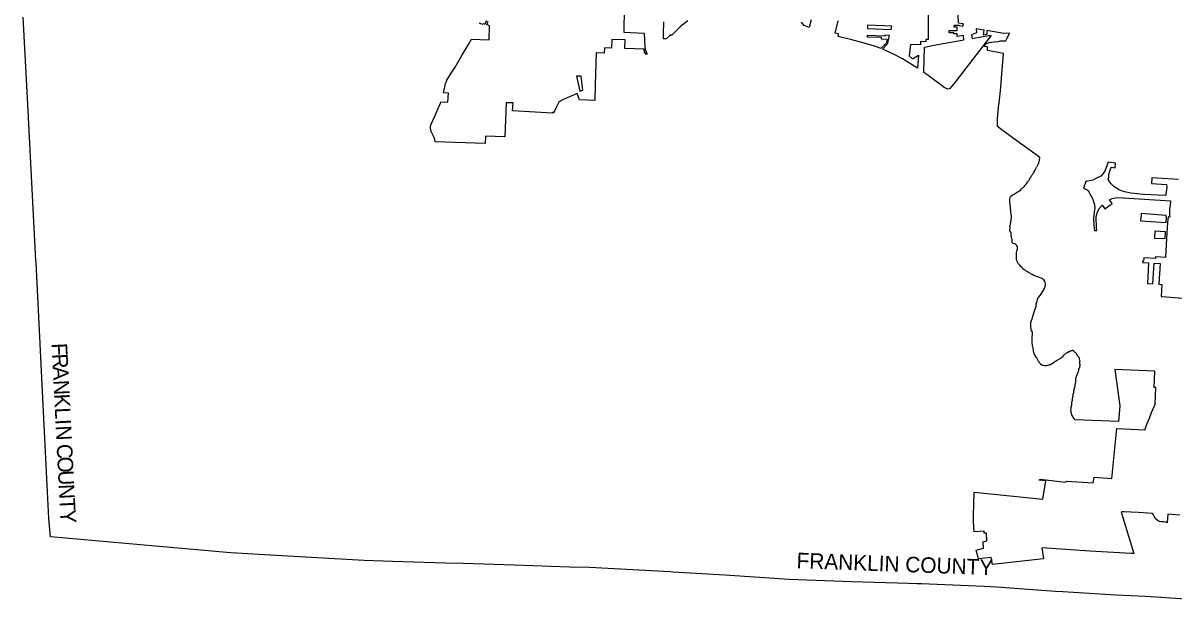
# Model space of a CAD drawing. Extents: x 1674899 to 2057726, y 653888 to 988278.
# Drawn here: x 1757841 to 1831756, y 656829 to 694035 of the extents above; entities that cross this region are included whole.
import ezdxf

# ---------------------------------------------------------------- set-up
doc = ezdxf.new("R2010")
doc.units = 0
for name, color, linetype in [('GM_X_Adjacent_County', 7, 'Continuous'), ('GM_X_Adjacent_County_Text', 7, 'Continuous'), ('GM_X_Corporation', 7, 'Continuous')]:
    doc.layers.add(name, color=color, linetype=linetype)

msp = doc.modelspace()

# ---------------------------------------------------------------- linework, layer by layer
at = {"layer": 'GM_X_Adjacent_County'}
msp.add_lwpolyline([(1835058, 656829), (1829957, 657174), (1828024, 657258), (1824608, 657476), (1824149, 657505), (1820365, 657774), (1819565, 657827), (1815551, 657995), (1815251, 658006), (1814713, 658027), (1811039, 658133), (1807036, 658278), (1802918, 658549), (1799575, 658756), (1799409, 658764), (1794213, 659039), (1792928, 659077), (1789408, 659196), (1786100, 659304), (1784956, 659328), (1781576, 659434), (1779741, 659492), (1773339, 659850), (1771560, 659962), (1771157, 659994), (1759596, 661027), (1759497, 662188), (1759258, 666902), (1758681, 678614), (1758672, 678766), (1758400, 683790), (1758170, 688397), (1758072, 690399), (1757841, 694414)], dxfattribs=at)
at = {"layer": 'GM_X_Corporation'}
for points in [[(1796454, 695040), (1796416, 693437), (1797732, 693391), (1797750, 692915), (1797765, 692483), (1797798, 692324), (1797855, 692180), (1797917, 692053), (1797878, 692016), (1797761, 692155), (1797739, 692347), (1797135, 692373), (1796483, 692401), (1796502, 692961), (1795648, 692976), (1795623, 692428), (1795183, 692443), (1795165, 692098), (1794646, 692113), (1794591, 690057), (1794554, 689062), (1793588, 689102), (1793430, 689495), (1792602, 689150), (1792522, 689120), (1792355, 689043), (1792357, 689019), (1792282, 688977), (1792273, 688982), (1792085, 688610), (1791929, 688257), (1791865, 688297), (1791829, 688232), (1789283, 688392), (1789311, 688902), (1788878, 688896), (1788791, 686723), (1787546, 686758), (1787521, 686284), (1784315, 686409), (1784297, 686550), (1784248, 686686), (1784135, 686884), (1784054, 687065), (1784026, 687166), (1784005, 687285), (1784016, 687404), (1784055, 687534), (1784161, 687771), (1784313, 688095), (1784468, 688460), (1784642, 688892), (1784665, 688961), (1785129, 688938), (1785159, 689533), (1784834, 689548), (1784931, 689934), (1784982, 690138), (1785006, 690224), (1785068, 690356), (1785346, 690811), (1785585, 691197), (1786031, 691948), (1786472, 692703), (1786647, 692995), (1787777, 692949), (1787788, 693850), (1787631, 693946), (1787720, 694143)], [(1815971, 694946), (1815970, 692976), (1815819, 692976), (1815819, 692836), (1815479, 692837), (1815479, 692637), (1814840, 692653), (1814755, 691919), (1814942, 691760), (1815003, 691763), (1815349, 691973), (1815292, 691132), (1814322, 691728), (1813877, 691966), (1813236, 692275), (1813040, 692360), (1813361, 692699), (1813402, 692854), (1813496, 693235), (1813185, 693246), (1813183, 693186), (1812059, 693228), (1812056, 693152), (1812956, 693119), (1812952, 693019), (1813336, 693005), (1813305, 692879), (1813271, 692749), (1812978, 692440), (1812941, 692401), (1812518, 692556), (1811855, 692744), (1811065, 692954), (1810190, 693173), (1810218, 693327), (1810196, 693333), (1809999, 693384), (1810180, 694175)], [(1787615, 694183), (1787480, 693935), (1787407, 693985), (1787393, 693937), (1787173, 694001), (1787192, 694061)], [(1800536, 694182), (1800091, 693822), (1799492, 693235), (1799455, 693271), (1799350, 693209), (1799151, 693020), (1798968, 693020), (1798982, 693331), (1799003, 694106)], [(1808450, 694245), (1808318, 693757), (1807999, 693867), (1807842, 694099)], [(1832122, 662401), (1831365, 662472), (1831316, 661924), (1831266, 661966), (1831214, 661966), (1831082, 661979), (1830950, 661986), (1830799, 662005), (1830674, 662084), (1830547, 662190), (1830509, 662306), (1830444, 662430), (1830367, 662519), (1830047, 662543), (1829462, 662573), (1829006, 662601), (1828560, 662630), (1828432, 662619), (1828372, 662605), (1828393, 662538), (1829185, 659944), (1829005, 659953), (1826346, 660092), (1823279, 660307), (1823376, 659594), (1820105, 659247), (1820026, 659688), (1819193, 659600), (1819043, 660170), (1819529, 660281), (1819511, 660687), (1819745, 660769), (1819709, 661248), (1819573, 661248), (1819570, 661382), (1818918, 661330), (1818878, 661995), (1818887, 662426), (1818900, 663077), (1818925, 663896), (1823332, 663432), (1823518, 664608), (1823100, 664659), (1823103, 664672), (1823175, 664665), (1823170, 664722), (1824798, 664523), (1824853, 664602), (1826558, 664497), (1826621, 664858), (1827759, 664757), (1828076, 667971), (1829875, 667888), (1829895, 667927), (1829974, 668145), (1830178, 668652), (1830316, 669014), (1830507, 669429), (1830540, 669567), (1830589, 670604), (1830475, 670609), (1830518, 671658), (1827964, 671763), (1828287, 669430), (1828195, 668421), (1825415, 668535), (1825343, 668623), (1825317, 668649), (1825215, 668803), (1825206, 668828), (1825206, 668854), (1825172, 668956), (1825164, 668982), (1825164, 669084), (1825138, 669161), (1825138, 669186), (1825164, 669263), (1825155, 669289), (1825155, 669340), (1825172, 669365), (1825172, 669442), (1825189, 669493), (1825189, 669587), (1825198, 669613), (1825198, 669664), (1825224, 669741), (1825232, 669775), (1825232, 669800), (1825241, 669826), (1825241, 669877), (1825249, 669903), (1825249, 669928), (1825266, 669980), (1825266, 670005), (1825275, 670031), (1825275, 670082), (1825283, 670107), (1825283, 670133), (1825292, 670159), (1825292, 670184), (1825300, 670244), (1825317, 670295), (1825317, 670321), (1825326, 670355), (1825326, 670415), (1825343, 670440), (1825351, 670466), (1825351, 670491), (1825368, 670542), (1825368, 670568), (1825368, 670594), (1825403, 670696), (1825403, 670722), (1825411, 670764), (1825420, 670790), (1825420, 670841), (1825428, 670867), (1825428, 670892), (1825445, 670943), (1825445, 670969), (1825445, 671046), (1825454, 671071), (1825454, 671122), (1825462, 671148), (1825462, 671199), (1825479, 671250), (1825479, 671276), (1825488, 671301), (1825505, 671327), (1825505, 671353), (1825513, 671378), (1825522, 671404), (1825539, 671429), (1825548, 671455), (1825556, 671489), (1825565, 671515), (1825582, 671540), (1825590, 671566), (1825607, 671591), (1825616, 671626), (1825641, 671702), (1825641, 671728), (1825650, 671754), (1825650, 671779), (1825650, 671805), (1825667, 671830), (1825676, 671856), (1825693, 671881), (1825701, 671907), (1825718, 671975), (1825727, 672001), (1825727, 672026), (1825735, 672061), (1825727, 672095), (1825718, 672120), (1825718, 672146), (1825710, 672171), (1825718, 672197), (1825718, 672299), (1825727, 672325), (1825718, 672351), (1825718, 672376), (1825693, 672453), (1825693, 672478), (1825658, 672530), (1825650, 672555), (1825624, 672581), (1825590, 672632), (1825565, 672658), (1825556, 672683), (1825522, 672734), (1825496, 672751), (1825488, 672777), (1825471, 672803), (1825445, 672837), (1825420, 672854), (1825403, 672879), (1825351, 672913), (1825326, 672939), (1825266, 672982), (1825215, 672982), (1825189, 672973), (1825155, 672965), (1825104, 672948), (1825070, 672939), (1825044, 672930), (1825019, 672913), (1824968, 672896), (1824959, 672871), (1824933, 672862), (1824908, 672845), (1824831, 672820), (1824806, 672803), (1824780, 672794), (1824729, 672743), (1824712, 672717), (1824686, 672700), (1824635, 672649), (1824584, 672572), (1824558, 672547), (1824533, 672530), (1824507, 672521), (1824473, 672487), (1824447, 672478), (1824422, 672453), (1824345, 672402), (1824311, 672393), (1824234, 672342), (1824209, 672333), (1824191, 672308), (1824166, 672299), (1824140, 672274), (1824012, 672188), (1823987, 672180), (1823884, 672112), (1823842, 672095), (1823816, 672078), (1823782, 672069), (1823757, 672060), (1823654, 672035), (1823552, 672001), (1823449, 672001), (1823373, 672026), (1823347, 672026), (1823313, 672035), (1823287, 672043), (1823262, 672060), (1823236, 672069), (1823212, 672089), (1823197, 672115), (1823177, 672141), (1823148, 672170), (1823107, 672222), (1823090, 672252), (1823070, 672278), (1823046, 672313), (1823032, 672342), (1823020, 672368), (1823006, 672400), (1822991, 672429), (1822962, 672481), (1822945, 672513), (1822927, 672539), (1822907, 672571), (1822866, 672629), (1822852, 672658), (1822837, 672685), (1822817, 672711), (1822799, 672737), (1822785, 672763), (1822773, 672789), (1822767, 672815), (1822756, 672841), (1822751, 672869), (1822743, 672935), (1822734, 673004), (1822726, 673056), (1822719, 673105), (1822708, 673162), (1822694, 673214), (1822676, 673282), (1822660, 673367), (1822650, 673455), (1822646, 673511), (1822644, 673569), (1822643, 673637), (1822645, 673698), (1822645, 673747), (1822645, 673805), (1822646, 673867), (1822651, 673929), (1822661, 673984), (1822671, 674038), (1822675, 674106), (1822671, 674150), (1822649, 674212), (1822613, 674277), (1822586, 674362), (1822574, 674436), (1822566, 674509), (1822560, 674586), (1822558, 674651), (1822561, 674723), (1822569, 674813), (1822647, 675022), (1822650, 675033), (1822665, 675087), (1822691, 675193), (1822694, 675207), (1822828, 675577), (1822851, 675655), (1822897, 675813), (1822908, 675991), (1822974, 676180), (1823012, 676355), (1823028, 676384), (1823152, 676525), (1823208, 676586), (1823247, 676661), (1823305, 676759), (1823431, 676978), (1823492, 677123), (1823510, 677230), (1823498, 677303), (1823485, 677377), (1823457, 677430), (1823394, 677531), (1823263, 677624), (1823109, 677678), (1823050, 677706), (1822994, 677726), (1822830, 677784), (1822813, 677790), (1822796, 677797), (1822763, 677814), (1822656, 677873), (1822411, 678007), (1822345, 678051), (1822326, 678063), (1822262, 678099), (1822191, 678148), (1822122, 678191), (1822037, 678267), (1821976, 678335), (1821920, 678386), (1821859, 678470), (1821817, 678521), (1821760, 678589), (1821704, 678668), (1821667, 678747), (1821645, 678839), (1821639, 678899), (1821635, 678979), (1821640, 679045), (1821648, 679101), (1821652, 679153), (1821652, 679206), (1821650, 679295), (1821671, 679368), (1821687, 679438), (1821700, 679506), (1821706, 679561), (1821705, 679607), (1821698, 679647), (1821676, 679702), (1821648, 679758), (1821602, 679808), (1821554, 679838), (1821516, 679850), (1821428, 679858), (1821342, 679952), (1821371, 680046), (1821376, 680095), (1821353, 680152), (1821328, 680221), (1821312, 680292), (1821295, 680362), (1821292, 680433), (1821308, 680503), (1821305, 680548), (1821276, 680596), (1821221, 680668), (1821218, 680758), (1821229, 680824), (1821227, 680869), (1821223, 680949), (1821237, 681021), (1821249, 681078), (1821261, 681146), (1821271, 681222), (1821276, 681294), (1821294, 681368), (1821310, 681425), (1821321, 681482), (1821327, 681543), (1821325, 681603), (1821311, 681662), (1821300, 681718), (1821292, 681780), (1821289, 681850), (1821281, 681947), (1821272, 682013), (1821264, 682064), (1821254, 682145), (1821249, 682227), (1821241, 682293), (1821232, 682356), (1821228, 682409), (1821220, 682477), (1821212, 682550), (1821208, 682615), (1821217, 682689), (1821224, 682741), (1821233, 682819), (1821279, 682906), (1821362, 682972), (1821430, 683015), (1821500, 683043), (1821560, 683076), (1821633, 683137), (1821706, 683182), (1821771, 683218), (1821837, 683257), (1821893, 683302), (1821940, 683356), (1821979, 683398), (1821996, 683417), (1822036, 683453), (1822076, 683474), (1822103, 683495), (1822128, 683523), (1822176, 683584), (1822201, 683611), (1822228, 683642), (1822247, 683669), (1822277, 683703), (1822320, 683767), (1822369, 683828), (1822390, 683859), (1822411, 683892), (1822433, 683920), (1822448, 683950), (1822469, 683981), (1822485, 684011), (1822521, 684072), (1822540, 684100), (1822555, 684130), (1822576, 684161), (1822592, 684188), (1822610, 684216), (1822631, 684249), (1822650, 684277), (1822671, 684304), (1822692, 684341), (1822714, 684368), (1822735, 684408), (1822778, 684475), (1822793, 684503), (1822808, 684533), (1822821, 684561), (1822842, 684597), (1822848, 684628), (1822879, 684662), (1822894, 684689), (1822937, 684762), (1822955, 684802), (1822976, 684832), (1822992, 684860), (1823010, 684900), (1823025, 684939), (1823043, 684967), (1823059, 685003), (1823065, 685031), (1823077, 685058), (1823086, 685089), (1823095, 685123), (1823114, 685205), (1823117, 685239), (1823123, 685266), (1823129, 685293), (1823135, 685324), (1823138, 685351), (1823144, 685379), (1823146, 685397), (1822962, 685530), (1822290, 686020), (1821195, 686811), (1820607, 687245), (1820429, 687377), (1820416, 687821), (1820417, 687918), (1820434, 688112), (1820486, 688590), (1820514, 688819), (1820519, 688882), (1820640, 689917), (1820660, 690197), (1820689, 690511), (1820725, 691014), (1820769, 691531), (1820810, 692075), (1819771, 692273), (1819790, 692504), (1819563, 692535), (1819676, 692691), (1819885, 692776), (1820178, 692819), (1820483, 692852), (1820589, 692881), (1820962, 692883), (1821037, 693061), (1821187, 693386), (1820833, 693371), (1819748, 693551), (1819733, 693291), (1819534, 693255), (1819573, 693579), (1819053, 693665), (1819075, 693406), (1818748, 693282), (1818793, 693041), (1819023, 693081), (1819745, 693212), (1819882, 693240), (1820011, 693243), (1819623, 692742), (1818633, 691438), (1817763, 690329), (1817495, 689985), (1817344, 689812), (1817228, 689786), (1816995, 689896), (1816799, 690042), (1816319, 690395), (1815882, 690720), (1815687, 690861), (1815736, 692490), (1816453, 692622), (1817302, 692775), (1817900, 692888), (1818260, 692950), (1818245, 693238), (1817825, 693167), (1817825, 693337), (1817621, 693337), (1817621, 693407), (1817321, 693407), (1817321, 693551), (1817825, 693551), (1817825, 693771), (1817643, 693771), (1817643, 693902), (1817963, 693902), (1817963, 693865), (1818203, 693823), (1818230, 693976), (1817915, 694031), (1817901, 694569)], [(1832057, 683978), (1830337, 684084), (1830318, 683714), (1831286, 683655), (1831291, 683483), (1831237, 683033), (1831243, 682956), (1829768, 683013), (1829367, 683052), (1829219, 683074), (1828976, 683109), (1828588, 683181), (1828218, 683323), (1827864, 683543), (1827722, 683690), (1827645, 683809), (1827619, 683850), (1827559, 683957), (1827537, 684054), (1827581, 684059), (1827577, 684180), (1827581, 684306), (1827615, 684446), (1827717, 684771), (1827972, 684739), (1827994, 685022), (1827532, 685101), (1827326, 684508), (1827186, 684347), (1827057, 684190), (1826817, 684078), (1826535, 683937), (1826086, 683856), (1825939, 683429), (1826173, 683323), (1826237, 683245), (1826279, 683181), (1826357, 683058), (1826425, 682925), (1826499, 682803), (1826551, 682694), (1826595, 682574), (1826625, 682427), (1826646, 682337), (1826679, 682136), (1826635, 681915), (1826597, 681446), (1826612, 681029), (1826642, 680704), (1826808, 680704), (1826777, 680907), (1826772, 681094), (1826759, 681351), (1826757, 681554), (1826828, 681835), (1826956, 682109), (1827149, 682331), (1827311, 682102), (1827780, 682434), (1827605, 682682), (1827784, 682762), (1828005, 682808), (1828168, 682831), (1828505, 682809), (1831536, 682608), (1831503, 682320), (1831488, 682210), (1831468, 682056), (1831468, 681891), (1831468, 681802), (1831468, 681687), (1831488, 681563), (1831379, 681570), (1831348, 681221), (1831284, 680179), (1831210, 678967), (1830578, 679007), (1830572, 678908), (1829817, 678955), (1829803, 678721), (1829727, 678724), (1829729, 678640), (1830123, 678618), (1830063, 677300), (1830403, 677283), (1830488, 678597), (1830859, 678580), (1830773, 677249), (1830986, 677237), (1830937, 676456), (1831279, 676430), (1833096, 676292)]]:
    msp.add_lwpolyline(points, dxfattribs=at)
for points in [[(1812076, 693684), (1813594, 693628), (1813645, 693831), (1812083, 693888)], [(1793596, 689653), (1793803, 689728), (1793686, 690619), (1793395, 690626)], [(1829616, 681319), (1831254, 681224), (1831284, 681543), (1831234, 681662), (1829641, 681802), (1829641, 681697)], [(1830535, 680649), (1830505, 680211), (1831195, 680183), (1831219, 680602), (1831220, 680616)]]:
    msp.add_lwpolyline(points, close=True, dxfattribs=at)

# ---------------------------------------------------------------- texts
at = {"layer": 'GM_X_Adjacent_County_Text'}
for s, rotation, p in [('F', 272.89582, (1759669, 673444)), ('R', 272.89638, (1759704, 672767)), ('A', 272.89588, (1759745, 671954)), ('N', 272.89595, (1759789, 671071)), ('K', 272.89601, (1759834, 670187)), ('L', 272.89611, (1759879, 669304)), ('I', 272.89548, (1759916, 668557)), ('N', 272.89645, (1759937, 668148)), ('C', 272.89648, (1759997, 666962)), ('O', 272.89588, (1760038, 666149)), ('U', 272.89605, (1760083, 665265)), ('N', 272.90169, (1760128, 664382)), ('T', 272.9928, (1760173, 663497)), ('Y', 273.8894, (1760213, 662733)), ('FRANKLIN COUNTY', 357.93826, (1807505, 659004))]:
    msp.add_text(s, height=1000, rotation=rotation, dxfattribs=at).set_placement(p)

doc.saveas('drawing.dxf')
